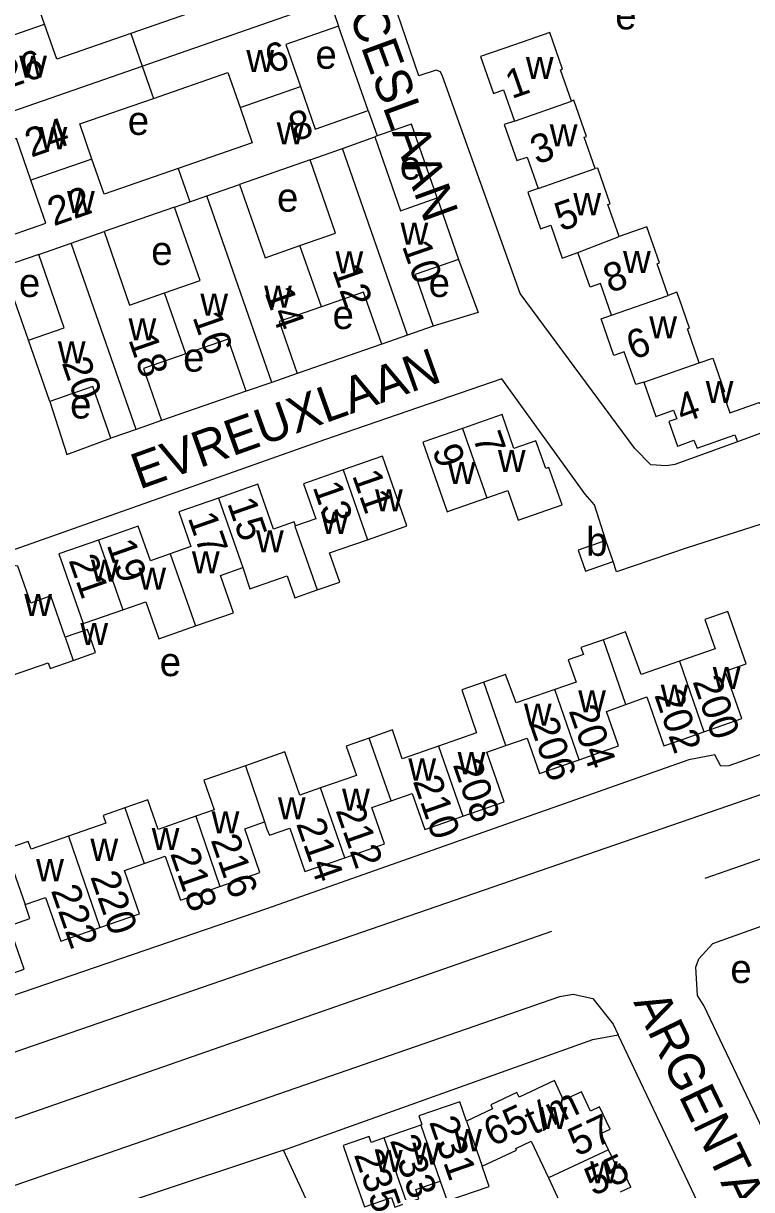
# Model space of a CAD drawing. Extents: x 157768 to 159790, y 387230 to 389604.
# Drawn here: x 158908.6 to 159010.1, y 389072.5 to 389235.1 of the extents above; entities that cross this region are included whole.
import ezdxf

# ---------------------------------------------------------------- set-up
doc = ezdxf.new("R2010")
doc.units = 0
for name, color, linetype in [('BLT_Basislijn', 7, 'Continuous'), ('BLT_Bebouwing', 7, 'Continuous'), ('BLT_Centroide', 7, 'Continuous'), ('BLT_Huisnummer', 7, 'Continuous'), ('BLT_Huisnummer_ tussenligend', 7, 'Continuous'), ('BLT_Huisnummer_reeks', 7, 'Continuous'), ('BLT_Onderverdeling_panden', 7, 'Continuous'), ('BLT_Straatnaam', 7, 'Continuous')]:
    doc.layers.add(name, color=color, linetype=linetype)

msp = doc.modelspace()

# ---------------------------------------------------------------- linework, layer by layer
at = {"layer": 'BLT_Basislijn'}
for p, q in [((158956.66, 389222.94), (158952.54, 389234.73)), ((158909.32, 389190.94), (158905.76, 389201.15)), ((158958.54, 389190.4), (158946.76, 389186.28)), ((158939.67, 389183.81), (158927.88, 389179.73)), ((159003.58, 389115.97), (159043.46, 389129.88)), ((158891.35, 389076.84), (158982.24, 389108.54)), ((159011.16, 389052.69), (158991.47, 389094.13)), ((158955.2, 389055.7), (158944.87, 389078.03))]:
    msp.add_line(p, q, dxfattribs=at)
for points in [[(159008.09, 389176.79), (158999.38, 389173.62), (158998.2, 389173.41), (158996.05, 389173.56), (158993.82, 389175.85), (158977.83, 389197.46), (158967.02, 389227.75), (158966.75, 389228.33), (158966.11, 389228.58), (158963.71, 389227.78), (158959.48, 389240.19)], [(158966.26, 389210.76), (158962.67, 389221.07), (158957.89, 389219.41)], [(158969.24, 389202.2), (158971.97, 389194.82), (158965.7, 389192.9)], [(158989.76, 389163.03), (158988.16, 389168), (158986.88, 389169.48), (158975.29, 389185.55), (158950.59, 389177.07), (158853.24, 389142.59)], [(158912.29, 389182.4), (158914.67, 389175.02), (158920.79, 389177.27)], [(159012.42, 389165.63), (159001.11, 389162.01), (158991.26, 389158.66), (158990.79, 389160.07)], [(158890.34, 389085.85), (159035.56, 389135.99), (159038.65, 389137.41), (159039.75, 389138.8), (159040.25, 389139.58), (159040.38, 389142.12), (159040.06, 389142.91)], [(159026.05, 389138.41), (159006.9, 389131.61), (159005.76, 389131.55), (159004.93, 389133.15), (159001.33, 389132.42), (158942.49, 389111.67), (158886.32, 389092.46)], [(159081.66, 389089.89), (159079.88, 389089.71), (159055.96, 389081.61), (159021.14, 389069.28), (159017.64, 389068.31), (159003.42, 389098.2), (159002.51, 389099.58), (159002.31, 389103.56), (159002.73, 389104.71), (159004.65, 389106.84), (159024.78, 389114.04), (159028.26, 389115.03)], [(158893.68, 389059.72), (158892.41, 389063.17), (158892.49, 389066.02), (158892.97, 389066.85), (158895.01, 389068.67), (158899.1, 389070.26), (158983.36, 389099.45), (158985.22, 389099.76), (158987.93, 389099.16), (158990.79, 389095.6), (158991.47, 389094.13)], [(158944.87, 389078.03), (158987.93, 389093.44), (158991.47, 389094.13)], [(158944.87, 389078.03), (158924.47, 389071.26)]]:
    msp.add_lwpolyline(points, dxfattribs=at)
at = {"layer": 'BLT_Bebouwing'}
for p, q in [((158951.32, 389238.25), (158952.54, 389234.73)), ((158948.55, 389216.06), (158938.74, 389212.64)), ((158929.68, 389209.48), (158919.86, 389206.07)), ((158910.76, 389202.89), (158905.76, 389201.15)), ((158965.7, 389192.9), (158962.12, 389191.65)), ((158912.29, 389182.4), (158909.32, 389190.94)), ((158962.12, 389191.65), (158958.54, 389190.4)), ((159002.78, 389187.77), (159004.67, 389188.43)), ((158946.76, 389186.28), (158943.22, 389185.04)), ((158943.22, 389185.04), (158939.67, 389183.81)), ((158927.88, 389179.73), (158924.34, 389178.5)), ((158924.34, 389178.5), (158920.79, 389177.27)), ((159011.37, 389177.96), (159008.09, 389176.79)), ((158967.96, 389167.13), (158973.18, 389168.95)), ((158956.55, 389163.13), (158961.69, 389164.93)), ((158951.27, 389161.29), (158956.55, 389163.13)), ((158917.23, 389151.53), (158922.49, 389153.37)), ((158922.49, 389153.37), (158925.67, 389154.48)), ((158906.98, 389144.19), (158912.08, 389145.97)), ((158935.21, 389125.46), (158932.65, 389124.57)), ((158939.45, 389122.84), (158942.19, 389123.79)), ((158963.98, 389081.54), (158958.88, 389079.76)), ((158979.38, 389079.28), (158981.76, 389074.19)), ((158981.76, 389074.19), (158984.33, 389068.7)), ((158993.23, 389072.86), (158991.78, 389072.18))]:
    msp.add_line(p, q, dxfattribs=at)
for points in [[(158911.58, 389234.98), (158909.86, 389239.92), (158920.12, 389243.49)], [(158932.35, 389241.68), (158933.88, 389237.28), (158923.58, 389233.69)], [(158923.58, 389233.69), (158913.27, 389230.11), (158911.58, 389234.98)], [(158952.54, 389234.73), (158945.18, 389232.16), (158947.22, 389226.29)], [(158984.96, 389224.27), (158983.45, 389228.6), (158983.74, 389228.7), (158981.95, 389233.82), (158977.02, 389232.1), (158972.3, 389230.46), (158974.09, 389225.32), (158975.52, 389225.82), (158977.03, 389221.49)], [(158926.73, 389224.64), (158937.1, 389228.25), (158938.8, 389223.36)], [(158947.22, 389226.29), (158949.28, 389220.37), (158956.66, 389222.94)], [(158918.18, 389216.18), (158916.48, 389221.08), (158926.73, 389224.64)], [(158938.8, 389223.36), (158940.5, 389218.46), (158930.19, 389214.88)], [(158988.28, 389214.85), (158986.75, 389219.22), (158987.07, 389219.33), (158985.3, 389224.39), (158984.96, 389224.27)], [(158956.66, 389222.94), (158957.89, 389219.41)], [(158977.03, 389221.49), (158975.62, 389221), (158977.37, 389215.97), (158978.82, 389216.47), (158980.35, 389212.08)], [(158909.67, 389213.22), (158907.64, 389219.04), (158900.41, 389216.53)], [(158957.89, 389219.41), (158957.56, 389219.29)], [(158957.56, 389219.29), (158961.15, 389208.98), (158966.26, 389210.76)], [(158930.19, 389214.88), (158919.88, 389211.29), (158918.18, 389216.18)], [(158947.15, 389204.14), (158952.1, 389205.86), (158948.55, 389216.06)], [(158991.6, 389205.41), (158990.05, 389209.84), (158990.38, 389209.96), (158988.64, 389214.93), (158988.28, 389214.85)], [(158904.51, 389204.72), (158911.75, 389207.23), (158909.67, 389213.22)], [(158938.74, 389212.64), (158942.29, 389202.44), (158947.15, 389204.14)], [(158980.35, 389212.08), (158978.89, 389211.57), (158980.67, 389206.47), (158982.1, 389206.97), (158983.7, 389202.39), (158985.87, 389203.15)], [(158966.26, 389210.76), (158969.24, 389202.2)], [(158928.29, 389197.52), (158933.24, 389199.24), (158929.68, 389209.48)], [(158919.86, 389206.07), (158923.42, 389195.82), (158928.29, 389197.52)], [(158998.44, 389197.18), (158996.9, 389201.59), (158997.22, 389201.71), (158995.46, 389206.76), (158991.6, 389205.41)], [(158909.32, 389190.94), (158914.31, 389192.68), (158910.76, 389202.89)], [(158969.24, 389202.2), (158963.2, 389200.09), (158965.7, 389192.9)], [(158990.54, 389194.42), (158989.01, 389198.82), (158987.56, 389198.32), (158985.87, 389203.15)], [(158958.54, 389190.4), (158956.02, 389197.62), (158950.13, 389195.57)], [(159002.78, 389187.77), (159001.12, 389192.53), (159001.41, 389192.63), (159000, 389196.67), (158999.66, 389197.65), (158998.44, 389197.18)], [(158950.13, 389195.57), (158944.24, 389193.52), (158946.76, 389186.28)], [(158995.06, 389185.08), (158993.92, 389184.74), (158992.32, 389189.32), (158990.87, 389188.82), (158989.09, 389193.92), (158990.54, 389194.42)], [(158939.67, 389183.81), (158937.14, 389191.08), (158931.25, 389189.03)], [(158931.25, 389189.03), (158925.36, 389186.98), (158927.88, 389179.73)], [(159004.67, 389188.43), (159006.3, 389183.73), (159006.04, 389183.66), (159007.02, 389180.79), (159011.14, 389182.25), (159011.41, 389182.03), (159012.2, 389179.86)], [(158920.79, 389177.27), (158918.28, 389184.49), (158912.29, 389182.4)], [(158995.06, 389185.08), (158996.72, 389180.3), (158999.21, 389181.18), (158999.63, 389179.99), (158998.55, 389179.61), (158999.76, 389176.17), (159000, 389176.26), (159002.04, 389176.98), (159002.49, 389175.87), (159007.72, 389177.76), (159008.09, 389176.79)], [(158973.18, 389168.95), (158976.12, 389169.98), (158977.56, 389165.86), (158983.67, 389167.99), (158981.84, 389173.18), (158981.38, 389173.03), (158980.02, 389176.89), (158976.95, 389175.86), (158975.31, 389180.56), (158969.8, 389178.64)], [(158969.8, 389178.64), (158964.29, 389176.71), (158967.67, 389167.02), (158967.96, 389167.13)], [(158961.69, 389164.93), (158962.06, 389165.06), (158958.66, 389174.77), (158953.15, 389172.85)], [(158953.15, 389172.85), (158947.64, 389170.92), (158949.34, 389166.04), (158946.55, 389165.06)], [(158946.55, 389165.06), (158946.36, 389165.61), (158943.48, 389164.6), (158941.29, 389170.86), (158935.78, 389168.93)], [(158935.78, 389168.93), (158930.26, 389167.01), (158931.96, 389162.16), (158929.09, 389161.14)], [(158929.09, 389161.14), (158926.31, 389160.16), (158924.61, 389165.01), (158919.09, 389163.08)], [(158919.09, 389163.08), (158913.57, 389161.16), (158916.97, 389151.44), (158917.23, 389151.53)], [(158989.76, 389163.03), (158985.92, 389161.69), (158986.95, 389158.73), (158990.79, 389160.07)], [(158990.79, 389160.07), (158989.76, 389163.03)], [(158914.45, 389149.52), (158912.44, 389155.3), (158909.65, 389154.27), (158907.85, 389159.42), (158905.06, 389159.84), (158904.83, 389158.09), (158902.42, 389157.25)], [(158949.56, 389156.12), (158952.7, 389157.22), (158951.27, 389161.29)], [(158932.59, 389151.11), (158937.87, 389152.95), (158936.06, 389158.15), (158939.17, 389159.23)], [(158939.17, 389159.23), (158940.17, 389156.29), (158945.35, 389158.11), (158946.43, 389155.03), (158949.56, 389156.12)], [(158925.67, 389154.48), (158927.48, 389149.32), (158932.59, 389151.11)], [(159003.43, 389136.35), (159008.7, 389138.19), (159006.4, 389144.8), (159009.31, 389145.82), (159006.76, 389153.14), (159003.56, 389152.02), (159004.99, 389147.92), (159000, 389146.18)], [(158915.57, 389146.31), (158918.68, 389147.4), (158917.56, 389150.61), (158914.45, 389149.52)], [(159000, 389146.18), (158994.68, 389144.32), (158992.52, 389150.27), (158989.42, 389149.19)], [(158989.42, 389149.19), (158986.29, 389148.09), (158986.63, 389147.12), (158984.53, 389146.38), (158985.62, 389143.27), (158982.64, 389142.23)], [(158912.08, 389145.97), (158912.36, 389145.18), (158915.57, 389146.31)], [(158982.64, 389142.23), (158977.29, 389140.37), (158975.8, 389144.36), (158972.75, 389143.29)], [(158972.75, 389143.29), (158969.7, 389142.22), (158971.75, 389136.21), (158966.44, 389134.35)], [(158986.04, 389132.46), (158991.54, 389134.38), (158989.86, 389139.2), (158992.56, 389140.17)], [(158992.56, 389140.17), (158995.47, 389141.23), (158997.85, 389134.4), (159000, 389135.15), (159003.43, 389136.35)], [(158956.8, 389135.48), (158953.61, 389134.36), (158955.03, 389130.28), (158949.99, 389128.52)], [(158966.44, 389134.35), (158961.39, 389132.6), (158960.02, 389136.61), (158956.8, 389135.48)], [(158975.84, 389134.43), (158978.82, 389135.47), (158980.54, 389130.54), (158986.04, 389132.46)], [(158969.84, 389124.59), (158975.59, 389126.59), (158973.18, 389133.5), (158975.84, 389134.43)], [(158949.99, 389128.52), (158947.15, 389127.53), (158945.05, 389133.54), (158939.56, 389131.62)], [(158939.56, 389131.62), (158933.77, 389129.61), (158935.21, 389125.46)], [(158959.85, 389126.72), (158962.78, 389127.75), (158964.53, 389122.74), (158969.84, 389124.59)], [(158922.76, 389125.76), (158919.73, 389124.7), (158920.11, 389123.61)], [(158932.65, 389124.57), (158927.39, 389122.73), (158925.94, 389126.87), (158922.76, 389125.76)], [(158953.38, 389118.79), (158958.93, 389120.73), (158957.18, 389125.78), (158959.85, 389126.72)], [(158920.11, 389123.61), (158914.93, 389121.8)], [(158935.97, 389114.81), (158941.57, 389116.76), (158939.45, 389122.84)], [(158942.19, 389123.79), (158942.52, 389122.79), (158942.91, 389121.92), (158945.72, 389122.9), (158947.83, 389116.86), (158953.38, 389118.79)], [(158914.93, 389121.8), (158909.7, 389119.98), (158909.31, 389121.08), (158906.18, 389119.99)], [(158922.71, 389117.03), (158925.47, 389117.99)], [(158925.47, 389117.99), (158928.37, 389119.01)], [(158928.37, 389119.01), (158930.5, 389112.9), (158935.97, 389114.81)], [(158919.29, 389109.06), (158924.81, 389110.99), (158922.71, 389117.03)], [(158908.86, 389112.26), (158911.7, 389113.25), (158913.82, 389107.16), (158919.29, 389109.06)], [(158903.3, 389101.36), (158908.75, 389103.26), (158906.64, 389109.3), (158909.54, 389110.31), (158908.86, 389112.26)], [(158987.62, 389083.48), (158986.36, 389086.17), (158983.87, 389085.01), (158982.59, 389087.74), (158977.67, 389085.44), (158977.38, 389086.05), (158973.72, 389084.34), (158973.98, 389083.79), (158970.34, 389082.08)], [(158970.34, 389082.08), (158969.4, 389084.78), (158963.72, 389082.8), (158964.15, 389081.6), (158963.98, 389081.54)], [(158990.13, 389078.1), (158989.08, 389080.35), (158990.35, 389080.94), (158988.89, 389084.07), (158987.62, 389083.48)], [(158958.88, 389079.76), (158957.07, 389079.12), (158956.78, 389079.95), (158953.15, 389078.68), (158954.79, 389073.96), (158956.13, 389070.14), (158959.9, 389071.45), (158960.37, 389070.1), (158962.05, 389070.68)], [(158972.53, 389075.81), (158977.32, 389078.04), (158977.21, 389078.27), (158979.38, 389079.28)], [(158993.23, 389072.86), (158991.71, 389076.11), (158991.18, 389075.86), (158990.13, 389078.1)], [(158966.7, 389073.73), (158967.68, 389070.95), (158973.52, 389072.99), (158972.53, 389075.81)], [(158962.05, 389070.68), (158963.73, 389071.27), (158963.29, 389072.54), (158966.7, 389073.73)]]:
    msp.add_lwpolyline(points, dxfattribs=at)
at = {"layer": 'BLT_Onderverdeling_panden'}
for p, q in [((158925.16, 389229.14), (158951.32, 389238.25)), ((158903.09, 389232.03), (158911.58, 389234.98)), ((158923.58, 389233.69), (158925.16, 389229.14)), ((158899.17, 389220.09), (158925.16, 389229.14)), ((158925.16, 389229.14), (158926.73, 389224.64)), ((158938.8, 389223.36), (158947.22, 389226.29)), ((158977.03, 389221.49), (158984.96, 389224.27)), ((158953.06, 389217.68), (158957.56, 389219.29)), ((158948.55, 389216.06), (158953.06, 389217.68)), ((158962.12, 389191.65), (158953.06, 389217.68)), ((158918.18, 389216.18), (158909.67, 389213.22)), ((158930.19, 389214.88), (158931.81, 389210.23)), ((158980.35, 389212.08), (158988.28, 389214.85)), ((158934.17, 389211.05), (158938.74, 389212.64)), ((158929.68, 389209.48), (158931.81, 389210.23)), ((158931.81, 389210.23), (158934.17, 389211.05)), ((158943.22, 389185.04), (158934.17, 389211.05)), ((158915.3, 389204.48), (158919.86, 389206.07)), ((158985.87, 389203.15), (158991.6, 389205.41)), ((158910.76, 389202.89), (158915.3, 389204.48)), ((158924.34, 389178.5), (158915.3, 389204.48)), ((158950.13, 389195.57), (158947.15, 389204.14)), ((158931.25, 389189.03), (158928.29, 389197.52)), ((158990.54, 389194.42), (158998.44, 389197.18)), ((158995.06, 389185.08), (159002.78, 389187.77)), ((158969.8, 389178.64), (158973.18, 389168.95)), ((158953.15, 389172.85), (158956.55, 389163.13)), ((158935.78, 389168.93), (158939.17, 389159.23)), ((158919.09, 389163.08), (158922.49, 389153.37)), ((158929.09, 389161.14), (158932.59, 389151.11)), ((158914.45, 389149.52), (158915.57, 389146.31)), ((158992.56, 389140.17), (158989.42, 389149.19)), ((159000, 389146.18), (159003.43, 389136.35)), ((158975.84, 389134.43), (158972.75, 389143.29)), ((158986.04, 389132.46), (158982.64, 389142.23)), ((158959.85, 389126.72), (158956.8, 389135.48)), ((158966.44, 389134.35), (158969.84, 389124.59)), ((158939.56, 389131.62), (158942.19, 389123.79)), ((158953.38, 389118.79), (158949.99, 389128.52)), ((158922.76, 389125.76), (158925.47, 389117.99)), ((158932.65, 389124.57), (158935.97, 389114.81)), ((158914.93, 389121.8), (158919.29, 389109.06)), ((158906.18, 389119.99), (158908.86, 389112.26)), ((158970.34, 389082.08), (158972.53, 389075.81)), ((158963.98, 389081.54), (158966.7, 389073.73)), ((158962.05, 389070.68), (158958.88, 389079.76)), ((158990.13, 389078.1), (158981.76, 389074.19))]:
    msp.add_line(p, q, dxfattribs=at)
msp.add_lwpolyline([(158946.55, 389165.06), (158946.43, 389165.02), (158949.56, 389156.12)], dxfattribs=at)

# ---------------------------------------------------------------- texts
at = {"layer": 'BLT_Centroide'}
for s, p in [('e', (158991.07, 389234.26)), ('w', (158939.68, 389228.31)), ('e', (158949.31, 389228.77)), ('w', (158908.04, 389227.53)), ('w', (158978.62, 389227.36)), ('e', (158923.16, 389219.55)), ('w', (158910.86, 389217.56)), ('w', (158943.9, 389218.25)), ('w', (158981.95, 389217.94)), ('e', (158961.06, 389213.33)), ('w', (158914.7, 389208.66)), ('e', (158943.96, 389208.85)), ('w', (158985.23, 389208.36)), ('w', (158961.16, 389204.24)), ('e', (158926.43, 389201.42)), ('w', (158952.1, 389200.27)), ('w', (158992.16, 389200.3)), ('e', (158908, 389196.96)), ('e', (158965.07, 389196.96)), ('w', (158933.27, 389194.37)), ('w', (158942.16, 389195.47)), ('e', (158951.69, 389192.5)), ('w', (158923.27, 389190.92)), ('w', (158995.81, 389191.19)), ('w', (158913.42, 389187.71)), ('e', (158930.88, 389186.55)), ('w', (159003.67, 389182.19)), ('e', (158915.13, 389180.02)), ('w', (158974.72, 389172.57)), ('w', (158967.74, 389170.9)), ('w', (158957.61, 389167.07)), ('w', (158950.07, 389163.94)), ('b', (158987.02, 389160.88)), ('w', (158941.03, 389161.37)), ('w', (158932.1, 389158.43)), ('w', (158918.03, 389157.27)), ('w', (158924.64, 389156.17)), ('w', (158908.74, 389152.5)), ('w', (158916.56, 389148.45)), ('e', (158927.61, 389144.11)), ('w', (159004.66, 389142.3)), ('w', (158985.91, 389139.08)), ('w', (158997.4, 389139.87)), ('w', (158978.35, 389137.22)), ('w', (158962.25, 389129.56)), ('w', (158969.12, 389130.44)), ('w', (158944.08, 389124.16)), ('w', (158953.02, 389125.34)), ('w', (158934.85, 389122.19)), ('w', (158926.5, 389119.88)), ('w', (158917.96, 389118.36)), ('w', (158910.4, 389115.53)), ('e', (159007.11, 389101.33)), ('w', (158980.54, 389080.97)), ('w', (158968.62, 389077.89)), ('w', (158962.8, 389076.03)), ('w', (158957.59, 389074.98)), ('w', (158987.56, 389073.41))]:
    msp.add_text(s, height=4, dxfattribs=at).set_placement(p)
at = {"layer": 'BLT_Huisnummer'}
for s, rotation, p in [('26', 19.1902, (158906.23, 389225.88)), ('1', 19.2284, (158976.64, 389224.54)), ('8', 19.1883, (158946.47, 389218.58)), ('22', 19.1894, (158912.85, 389206.8)), ('5', 19.2312, (158983.5, 389206.07)), ('10', 289.1858, (158961.33, 389204.08)), ('8', 19.8872, (158990.32, 389197.47)), ('14', 289.1906, (158942.18, 389197.63)), ('20', 289.1925, (158913.93, 389187.81)), ('4', 19.8872, (159000.41, 389179.32)), ('7', 289.2648, (158971.18, 389177.39)), ('11', 289.2648, (158954.38, 389172.1)), ('15', 289.2648, (158936.98, 389168.23)), ('19', 289.2648, (158920.19, 389162.43)), ('200', 289.2202, (159001.81, 389143.39)), ('204', 289.2202, (158984.55, 389139.31)), ('208', 289.2156, (158968.41, 389131.79)), ('212', 289.2156, (158952.08, 389125.42)), ('216', 289.2156, (158934.68, 389121.29)), ('220', 289.2156, (158917.91, 389116.15)), ('231', 289.2549, (158965.11, 389081.98)), ('235', 289.2574, (158954.63, 389077.42)), ('55', 25.0538, (158988.02, 389071.58))]:
    msp.add_text(s, height=4, rotation=rotation, dxfattribs=at).set_placement(p)
at = {"layer": 'BLT_Huisnummer_ tussenligend'}
for s, rotation, p in [('6', 19.1915, (158943.15, 389228.06)), ('24', 19.1894, (158909.7, 389216.37)), ('3', 19.2175, (158980.11, 389215.39)), ('12', 289.1858, (158951.61, 389200.77)), ('16', 289.1906, (158932.15, 389194.17)), ('6', 19.8872, (158993.54, 389188.15)), ('18', 289.1906, (158923.21, 389191.03)), ('9', 289.2648, (158965.53, 389175.66)), ('13', 289.2648, (158948.89, 389170.49)), ('17', 289.2648, (158931.49, 389166.2)), ('21', 289.2648, (158914.89, 389160.28)), ('202', 289.2202, (158996.48, 389141.49)), ('206', 289.2202, (158979.05, 389137.58)), ('210', 289.2156, (158962.85, 389129.48)), ('214', 289.2156, (158946.58, 389123.55)), ('218', 289.2156, (158929.03, 389119.4)), ('222', 289.2156, (158912.42, 389114.25)), ('233', 289.2549, (158959.64, 389079.41))]:
    msp.add_text(s, height=4, rotation=rotation, dxfattribs=at).set_placement(p)
at = {"layer": 'BLT_Huisnummer_reeks'}
for s, rotation, p in [('t/m', 25.0578, (158979.67, 389080.11)), ('65', 25.0571, (158973.94, 389078.47)), ('57', 25.0578, (158985.72, 389077.1))]:
    msp.add_text(s, height=4, rotation=rotation, dxfattribs=at).set_placement(p)
at = {"layer": 'BLT_Straatnaam'}
for s, height, rotation, p in [('COUTANCESLAAN', 5, 290, (158944.29, 389262.93)), ('EVREUXLAAN', 5, 19.6643, (158924.78, 389170.1)), ('ARGENTANLAAN', 4.9999, 295.7576, (158993.56, 389098.67))]:
    msp.add_text(s, height=height, rotation=rotation, dxfattribs=at).set_placement(p)

doc.saveas('drawing.dxf')
